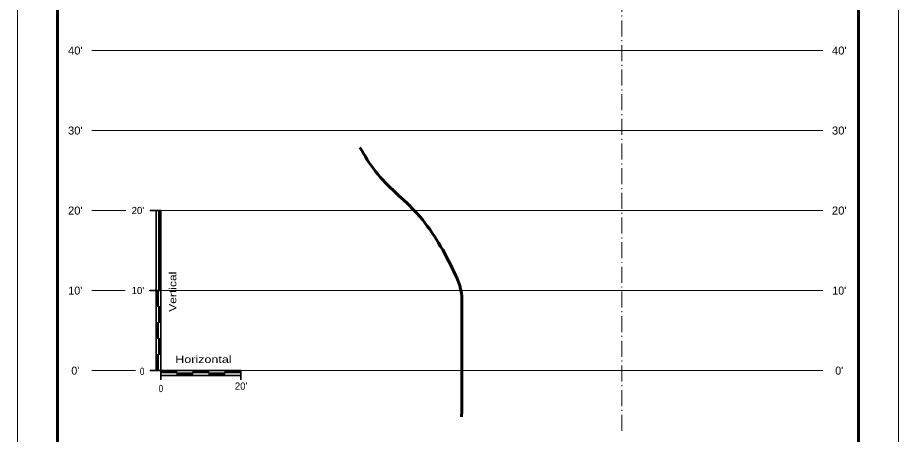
# Model space of a CAD drawing. Extents: x -582 to 653, y -817 to -3.
# Drawn here: x -72.2 to 37.8, y -313.5 to -261.4 of the extents above; entities that cross this region are included whole.
import ezdxf
from ezdxf.enums import TextEntityAlignment as Align

# ---------------------------------------------------------------- set-up
doc = ezdxf.new("R2010")
doc.units = 0
doc.header["$LTSCALE"] = 0.4
doc.linetypes.add('DOT_DASHED', pattern=[7.7, 5, -1.2, 0.3, -1.2])
for name, color, linetype, lineweight in [('27', 7, 'Continuous', 40), ('63', 7, 'Continuous', 35), ('7', 7, 'Continuous', 13)]:
    doc.layers.add(name, color=color, linetype=linetype, lineweight=lineweight)

msp = doc.modelspace()

# ---------------------------------------------------------------- linework, layer by layer
at = {"layer": '27', "lineweight": 60}
msp.add_spline([(-29.4431, -277.5856), (-27.4801, -280.5908), (-22.2957, -285.8535), (-17.8965, -292.6828), (-16.7059, -296.2187), (-16.7059, -297.473), (-16.7059, -299.4718), (-16.7247, -311.247)], degree=3, dxfattribs=at)
at = {"layer": '63', "lineweight": 13}
for p, q in [((-72.1822, -159.4952), (-72.1822, -329.4952)), ((37.8178, -329.4952), (37.8178, -159.4952)), ((-54.5897, -285.4729), (-54.5897, -305.4729)), ((-54.5646, -295.4729), (-54.5646, -285.4729)), ((-54.5392, -295.4729), (-54.5392, -285.4729)), ((-54.5138, -295.4729), (-54.5138, -285.4729)), ((-54.4884, -295.4729), (-54.4884, -285.4729)), ((-54.463, -295.4729), (-54.463, -285.4729)), ((-54.4376, -295.4729), (-54.4376, -285.4729)), ((-54.4122, -295.4729), (-54.4122, -285.4729)), ((-54.3868, -295.4729), (-54.3868, -285.4729)), ((-54.3614, -295.4729), (-54.3614, -285.4729)), ((-54.336, -295.4729), (-54.336, -285.4729)), ((-54.3106, -295.4729), (-54.3106, -285.4729)), ((-54.8694, -297.4729), (-54.8694, -295.4729)), ((-54.844, -297.4729), (-54.844, -295.4729)), ((-54.8186, -297.4729), (-54.8186, -295.4729)), ((-54.7932, -297.4729), (-54.7932, -295.4729)), ((-54.7678, -297.4729), (-54.7678, -295.4729)), ((-54.7424, -297.4729), (-54.7424, -295.4729)), ((-54.717, -297.4729), (-54.717, -295.4729)), ((-54.6916, -297.4729), (-54.6916, -295.4729)), ((-54.6662, -297.4729), (-54.6662, -295.4729)), ((-54.6408, -297.4729), (-54.6408, -295.4729)), ((-54.6154, -297.4729), (-54.6154, -295.4729)), ((-54.2879, -297.4729), (-54.8963, -297.4729)), ((-54.5674, -299.4729), (-54.5674, -297.4729)), ((-54.542, -299.4729), (-54.542, -297.4729)), ((-54.5166, -299.4729), (-54.5166, -297.4729)), ((-54.4912, -299.4729), (-54.4912, -297.4729)), ((-54.4658, -299.4729), (-54.4658, -297.4729)), ((-54.4404, -299.4729), (-54.4404, -297.4729)), ((-54.415, -299.4729), (-54.415, -297.4729)), ((-54.3896, -299.4729), (-54.3896, -297.4729)), ((-54.3642, -299.4729), (-54.3642, -297.4729)), ((-54.3388, -299.4729), (-54.3388, -297.4729)), ((-54.3134, -299.4729), (-54.3134, -297.4729)), ((-54.2879, -299.4729), (-54.8963, -299.4729)), ((-54.8694, -301.4729), (-54.8694, -299.4729)), ((-54.844, -301.4729), (-54.844, -299.4729)), ((-54.8186, -301.4729), (-54.8186, -299.4729)), ((-54.7932, -301.4729), (-54.7932, -299.4729)), ((-54.7678, -301.4729), (-54.7678, -299.4729)), ((-54.7424, -301.4729), (-54.7424, -299.4729)), ((-54.717, -301.4729), (-54.717, -299.4729)), ((-54.6916, -301.4729), (-54.6916, -299.4729)), ((-54.6662, -301.4729), (-54.6662, -299.4729)), ((-54.6408, -301.4729), (-54.6408, -299.4729)), ((-54.6154, -301.4729), (-54.6154, -299.4729)), ((-54.2879, -301.4729), (-54.8963, -301.4729)), ((-54.5674, -303.4729), (-54.5674, -301.4729)), ((-54.542, -303.4729), (-54.542, -301.4729)), ((-54.5166, -303.4729), (-54.5166, -301.4729)), ((-54.4912, -303.4729), (-54.4912, -301.4729)), ((-54.4658, -303.4729), (-54.4658, -301.4729)), ((-54.4404, -303.4729), (-54.4404, -301.4729)), ((-54.415, -303.4729), (-54.415, -301.4729)), ((-54.3896, -303.4729), (-54.3896, -301.4729)), ((-54.3642, -303.4729), (-54.3642, -301.4729)), ((-54.3388, -303.4729), (-54.3388, -301.4729)), ((-54.3134, -303.4729), (-54.3134, -301.4729)), ((-54.2879, -303.4729), (-54.8963, -303.4729)), ((-54.8694, -305.4729), (-54.8694, -303.4729)), ((-54.844, -305.4729), (-54.844, -303.4729)), ((-54.8186, -305.4729), (-54.8186, -303.4729)), ((-54.7932, -305.4729), (-54.7932, -303.4729)), ((-54.7678, -305.4729), (-54.7678, -303.4729)), ((-54.7424, -305.4729), (-54.7424, -303.4729)), ((-54.717, -305.4729), (-54.717, -303.4729)), ((-54.6916, -305.4729), (-54.6916, -303.4729)), ((-54.6662, -305.4729), (-54.6662, -303.4729)), ((-54.6408, -305.4729), (-54.6408, -303.4729)), ((-54.6154, -305.4729), (-54.6154, -303.4729)), ((-54.288, -305.4999), (-52.288, -305.4999)), ((-54.288, -305.5253), (-52.288, -305.5253)), ((-54.288, -305.5507), (-52.288, -305.5507)), ((-54.288, -305.5761), (-52.288, -305.5761)), ((-54.288, -305.6015), (-52.288, -305.6015)), ((-54.288, -305.6269), (-52.288, -305.6269)), ((-54.288, -305.6523), (-52.288, -305.6523)), ((-54.288, -305.6777), (-52.288, -305.6777)), ((-54.288, -305.7031), (-52.288, -305.7031)), ((-54.288, -305.7285), (-52.288, -305.7285)), ((-54.288, -305.7539), (-52.288, -305.7539)), ((-44.2879, -305.7795), (-54.2879, -305.7795)), ((-52.2879, -306.0813), (-52.2879, -305.4729)), ((-50.288, -305.4999), (-48.288, -305.4999)), ((-50.288, -305.5253), (-48.288, -305.5253)), ((-50.288, -305.5507), (-48.288, -305.5507)), ((-50.288, -305.5761), (-48.288, -305.5761)), ((-50.288, -305.6015), (-48.288, -305.6015)), ((-50.288, -305.6269), (-48.288, -305.6269)), ((-50.288, -305.6523), (-48.288, -305.6523)), ((-50.288, -305.6777), (-48.288, -305.6777)), ((-50.288, -305.7031), (-48.288, -305.7031)), ((-50.288, -305.7285), (-48.288, -305.7285)), ((-50.288, -305.7539), (-48.288, -305.7539)), ((-50.2879, -306.0813), (-50.2879, -305.4729)), ((-48.2879, -306.0813), (-48.2879, -305.4729)), ((-46.288, -305.4999), (-44.288, -305.4999)), ((-46.288, -305.5253), (-44.288, -305.5253)), ((-46.288, -305.5507), (-44.288, -305.5507)), ((-46.288, -305.5761), (-44.288, -305.5761)), ((-46.288, -305.6015), (-44.288, -305.6015)), ((-46.288, -305.6269), (-44.288, -305.6269)), ((-46.288, -305.6523), (-44.288, -305.6523)), ((-46.288, -305.6777), (-44.288, -305.6777)), ((-46.288, -305.7031), (-44.288, -305.7031)), ((-46.288, -305.7285), (-44.288, -305.7285)), ((-46.288, -305.7539), (-44.288, -305.7539)), ((-46.2879, -306.0813), (-46.2879, -305.4729)), ((-52.288, -305.8019), (-50.288, -305.8019)), ((-52.288, -305.8273), (-50.288, -305.8273)), ((-52.288, -305.8527), (-50.288, -305.8527)), ((-52.288, -305.8781), (-50.288, -305.8781)), ((-52.288, -305.9035), (-50.288, -305.9035)), ((-52.288, -305.9289), (-50.288, -305.9289)), ((-52.288, -305.9543), (-50.288, -305.9543)), ((-52.288, -305.9797), (-50.288, -305.9797)), ((-52.288, -306.0051), (-50.288, -306.0051)), ((-52.288, -306.0305), (-50.288, -306.0305)), ((-52.288, -306.0559), (-50.288, -306.0559)), ((-48.288, -305.8019), (-46.288, -305.8019)), ((-48.288, -305.8273), (-46.288, -305.8273)), ((-48.288, -305.8527), (-46.288, -305.8527)), ((-48.288, -305.8781), (-46.288, -305.8781)), ((-48.288, -305.9035), (-46.288, -305.9035)), ((-48.288, -305.9289), (-46.288, -305.9289)), ((-48.288, -305.9543), (-46.288, -305.9543)), ((-48.288, -305.9797), (-46.288, -305.9797)), ((-48.288, -306.0051), (-46.288, -306.0051)), ((-48.288, -306.0305), (-46.288, -306.0305)), ((-48.288, -306.0559), (-46.288, -306.0559))]:
    msp.add_line(p, q, dxfattribs=at)
at = {"layer": '63', "lineweight": 60}
for p, q in [((-67.1822, -325.4952), (-67.1822, -164.8424)), ((32.8178, -164.8424), (32.8178, -325.4952))]:
    msp.add_line(p, q, dxfattribs=at)
at = {"layer": '63'}
for p, q in [((-55.6145, -285.4729), (-54.2879, -285.4729)), ((-54.8963, -305.4729), (-54.8963, -285.4729)), ((-54.2879, -306.6352), (-54.2879, -285.4729)), ((-55.6145, -295.4729), (-54.2879, -295.4729)), ((-55.6145, -305.4729), (-44.2879, -305.4729)), ((-44.2879, -305.4729), (-44.2879, -306.6352)), ((-54.2879, -306.0813), (-44.2879, -306.0813))]:
    msp.add_line(p, q, dxfattribs=at)
at = {"layer": '7', "linetype": 'DOT_DASHED'}
msp.add_line((3.2787, -175.4729), (3.2787, -313.2353), dxfattribs=at)
at = {"layer": '7'}
for p, q in [((-62.9147, -265.4729), (28.379, -265.4729)), ((-62.9147, -275.4729), (28.379, -275.4729)), ((-62.9147, -285.4729), (-58.6601, -285.4729)), ((-55.6737, -285.4729), (28.379, -285.4729)), ((-62.9147, -295.4729), (-58.7505, -295.4729)), ((-55.7642, -295.4729), (28.379, -295.4729)), ((-53.5576, -295.4729), (-55.705, -295.4729)), ((-62.9147, -305.4729), (-57.4768, -305.4729)), ((-55.6737, -305.4729), (28.379, -305.4729))]:
    msp.add_line(p, q, dxfattribs=at)

# ---------------------------------------------------------------- texts
at = {"layer": '63'}
for s, height, width, p in [("40'", 1, 1.05, (-64.9762, -265.9837)), ("40'", 1, 1.05, (30.4322, -265.9837)), ("30'", 1, 1.05, (-64.9762, -275.9837)), ("30'", 1, 1.05, (30.4322, -275.9837)), ("20'", 1, 1.05, (-64.9762, -285.9837)), ("20'", 1, 1.05, (30.4322, -285.9837)), ('Horizontal', 0.9, 1.3, (-48.9765, -304.5227)), ('0', 0.9, 0.85, (-54.2882, -308.1697))]:
    msp.add_text(s, height=height, dxfattribs=dict(at, width=width)).set_placement(p, align=Align.CENTER)
for s, p in [("20'", (-56.3784, -285.9229)), ("10'", (-56.3784, -295.9229))]:
    msp.add_text(s, height=0.9, dxfattribs=at).set_placement(p, align=Align.RIGHT)
at = {"layer": '63', "width": 1.25}
msp.add_text('Vertical', height=0.9, rotation=90, dxfattribs=at).set_placement((-52.3639, -295.6261), align=Align.CENTER)
at = {"layer": '63'}
for s, height, p in [("10'", 1, (-64.9762, -295.9837)), ("10'", 1, (30.4322, -295.9837)), ("0'", 1, (-64.9763, -305.9837)), ("0'", 1, (30.4321, -305.9837)), ("20'", 0.9, (-44.2711, -307.8645))]:
    msp.add_text(s, height=height, dxfattribs=at).set_placement(p, align=Align.CENTER)
at = {"layer": '63', "width": 0.85}
msp.add_text('0', height=0.9, dxfattribs=at).set_placement((-56.3515, -306.0233), align=Align.RIGHT)

doc.saveas('drawing.dxf')
